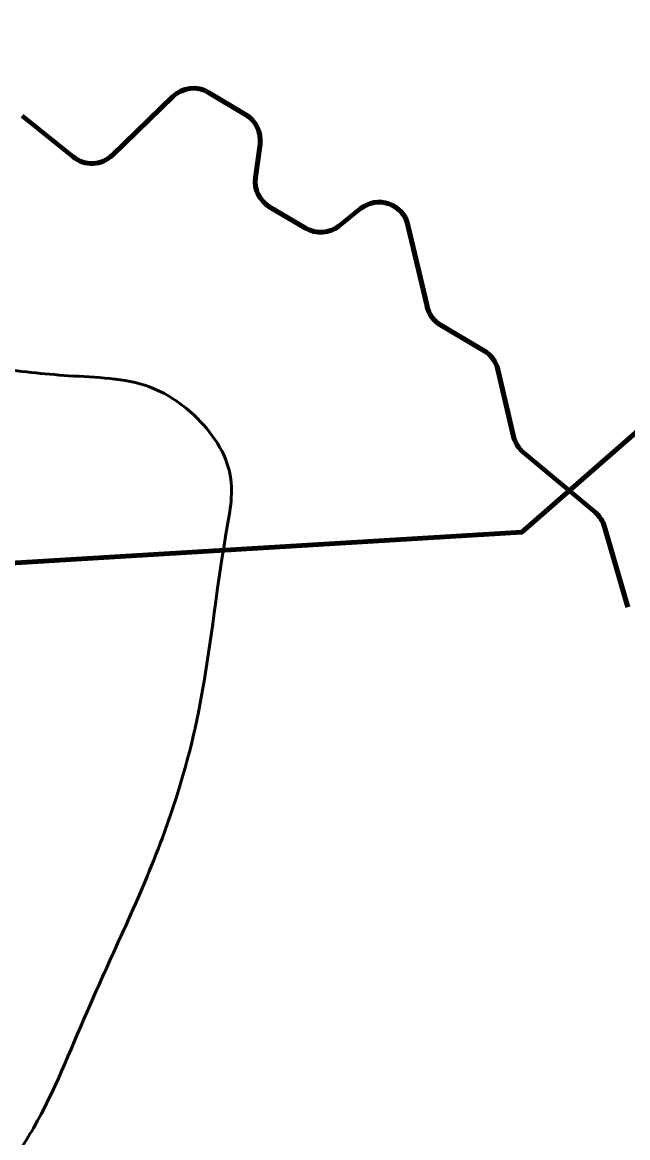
# Model space of a CAD drawing. Extents: x 553962 to 842807, y 8883888 to 9032388.
# Drawn here: x 691544 to 693588, y 8965507 to 8969269 of the extents above; entities that cross this region are included whole.
import ezdxf

# ---------------------------------------------------------------- set-up
doc = ezdxf.new("R2010")
doc.units = 0
doc.header["$LTSCALE"] = 200
for name, color, linetype, lineweight in [('24', 7, 'Continuous', 25), ('7', 7, 'Continuous', 90), ('9', 7, 'Continuous', 90)]:
    doc.layers.add(name, color=color, linetype=linetype, lineweight=lineweight)

msp = doc.modelspace()

# ---------------------------------------------------------------- linework, layer by layer
at = {"layer": '24', "lineweight": 53}
msp.add_spline([(695170.7, 8961646.8), (695094.7, 8961773.3), (694929.1, 8961938.8), (694680.8, 8962114.8), (694540.3, 8962171.7), (694427.3, 8962232.6), (694366.5, 8962247.8), (694270.9, 8962269.5), (694127.6, 8962297.8), (693938.6, 8962389.1), (693764.8, 8962478.2), (693575.8, 8962545.5), (693330.4, 8962615.1), (693210.9, 8962636.8), (692989.3, 8962745.5), (692906.8, 8962786.8), (692817.7, 8962838.9), (692765.6, 8962886.7), (692691.7, 8962969.3), (692639.6, 8963030.2), (692544, 8963141), (692498.4, 8963178), (692402.8, 8963258.4), (692300.7, 8963319.2), (692140, 8963421.4), (691977.1, 8963493.1), (691866.3, 8963514.8), (691638.2, 8963532.2), (691462.3, 8963549.6), (691336.3, 8963562.6), (691273.3, 8963588.7), (691203.8, 8963640.9), (691103.8, 8963762.6), (691048.1, 8963842.5), (691024.9, 8963935.4), (691027.8, 8964068.8), (691022, 8964216.8), (690966.8, 8964338.7), (690920.4, 8964422.8), (690914.6, 8964530.2), (690952.3, 8964623), (691022, 8964721.7), (691088.7, 8964808.7), (691297.6, 8965101.8), (691483.3, 8965383.2), (691582, 8965539.9), (691761.8, 8965929.2), (692017.2, 8966518.5), (692139.1, 8966942.3), (692231.9, 8967543.3), (692246.4, 8967740.7), (692124.5, 8967943.9), (691973.7, 8968039.7), (691700.9, 8968077.4), (691448.5, 8968103.5)], degree=3, dxfattribs=at)
at = {"layer": '24'}
msp.add_spline([(692309.3, 8963314.4), (692463.9, 8963541.7), (692531, 8963625.6), (692542.2, 8963720.6), (692603.7, 8963821.3), (692743.5, 8963854.8), (692844.1, 8963877.2), (692944.8, 8963933.1), (693006.3, 8964017), (692961.6, 8964084.1), (692916.8, 8964134.4), (692972.7, 8964207.1), (693224.3, 8964464.2), (693509.5, 8964755), (693727.5, 8964973.1), (693738.7, 8965112.8), (693822.6, 8965342.1), (694079.8, 8965632.8), (694225.2, 8965783.8), (694415.2, 8966001.8), (694560.6, 8966180.7), (694706, 8966376.4), (694935.2, 8966560.9), (695192.4, 8966717.5), (695455.2, 8966997.1), (695650.9, 8967226.3), (695768.8, 8967390)], degree=3, dxfattribs=at)
at = {"layer": '7'}
for p, q in [((691848.5, 8968821.6), (692052.4, 8969018.9)), ((692173.2, 8969032.9), (692298.9, 8968957.8)), ((691544.5, 8968953.6), (691716.3, 8968815.5)), ((692346.7, 8968858.7), (692331.6, 8968745.7)), ((692379.8, 8968646.3), (692500.6, 8968575.1)), ((692613.9, 8968583.1), (692686.3, 8968641)), ((692846.1, 8968585.7), (692910.3, 8968311.6)), ((692956.8, 8968248.3), (693103.2, 8968161.7)), ((693149.7, 8968098.4), (693202.4, 8967872.6)), ((693235.7, 8967818.6), (693477.5, 8967616.8)), ((693509.5, 8967567.7), (693587.6, 8967296.7))]:
    msp.add_line(p, q, dxfattribs=at)
for centre, start, end in [((692121.9, 8968947), 59.1709, 134.0574), ((691778.9, 8968893.4), 231.2041, 314.0574), ((692748.7, 8968562.9), 13.1725, 128.6598), ((692551.4, 8968661.2), 239.4564, 308.6598), ((693007.6, 8968334.4), 193.1726, 239.4208), ((693052.3, 8968075.7), 13.134, 59.4208), ((693299.8, 8967895.3), 193.134, 230.1605), ((693413.4, 8967540.1), 16.0742, 50.1605)]:
    msp.add_arc(centre, 100, start, end, dxfattribs=at)
for centre, major_axis, start_param in [((692247.6, 8968872), (85.9, -51.2), 0.404635), ((692430.7, 8968732.4), (-86.1, 50.8), 0.399651)]:
    msp.add_ellipse(centre, major_axis=major_axis, ratio=1, start_param=start_param, end_param=1.570796, dxfattribs=at)
at = {"layer": '9'}
msp.add_lwpolyline([(657923.9, 8974844.3), (666205.7, 8971636.3), (671933.6, 8966993.4), (675245, 8966459.9), (693230.3, 8967549.5), (697027.9, 8970867.6)], dxfattribs=at)
msp.add_spline([(637260.6, 8972975.8), (641524.5, 8971056.2), (652526.1, 8965412.7), (653164.3, 8965062.8), (670790.5, 8953770.1), (686194, 8943929.9), (696283.3, 8937647.1)], degree=3, dxfattribs=at)

doc.saveas('drawing.dxf')
